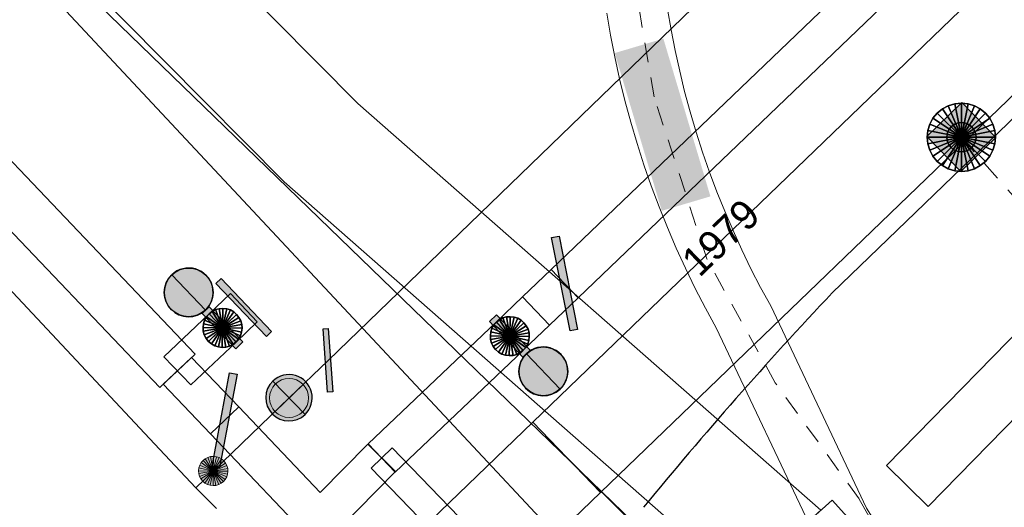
# Model space of a CAD drawing. Header units: metres. Extents: x 2695560 to 2696939, y 1260491 to 1262050.
# Tile 523 of 656: x 2695901.79 to 2695911.87, y 1261181.61 to 1261186.61. Entities that reach past the tile are written whole.
import ezdxf

# ---------------------------------------------------------------- set-up
doc = ezdxf.new("R2010")
doc.units = ezdxf.units.M
doc.linetypes.add('AUSGEZOGEN', pattern=[0])
doc.linetypes.add('VERDECKT2_S2', pattern=[0.36, 0.2, -0.16])
for name, color, linetype in [('XR$1$AV_Linien (BB)', 7, 'AUSGEZOGEN'), ('XR$1$AW_LK_Einlaufschacht alt', 24, 'AUSGEZOGEN'), ('XR$1$GA_LK_Absperrarmatur', 32, 'AUSGEZOGEN'), ('XR$1$GA_LK_Rohrleitungsteil', 32, 'AUSGEZOGEN'), ('XR$1$PFAW', 255, 'AUSGEZOGEN'), ('XR$1$PFGA', 255, 'AUSGEZOGEN'), ('XR$1$PFWA', 255, 'AUSGEZOGEN'), ('XR$1$WA_LK_Absperrarmatur', 171, 'AUSGEZOGEN'), ('XR$1$WA_LK_Rohrleitungsteil', 171, 'AUSGEZOGEN')]:
    doc.layers.add(name, color=color, linetype=linetype)
for name, color, linetype, lineweight in [('XR$2$ABW-Linie-M-ungenau-tot', 6, 'AUSGEZOGEN', 18), ('XR$2$ABW-Linie-R-ungenau', 4, 'VERDECKT2_S2', 18), ('XR$2$ABW-Punkt', 6, 'AUSGEZOGEN', 18), ('XR$2$ELE-Flaeche-oberirdisch', 1, 'AUSGEZOGEN', 18), ('XR$2$ELE-Linie-ungenau', 1, 'VERDECKT2_S2', 18), ('XR$2$GAS-LinieFlaeche-genau', 12, 'AUSGEZOGEN', 18), ('XR$2$GAS-Punkt', 12, 'AUSGEZOGEN', 18), ('XR$2$KOM-Linie-U-genau', 91, 'AUSGEZOGEN', 18), ('XR$2$KOM-LinieFlaeche-U-genau', 91, 'AUSGEZOGEN', 18), ('XR$2$WAS-Linie-genau', 5, 'AUSGEZOGEN', 18), ('XR$2$WAS-Punkt', 5, 'AUSGEZOGEN', 18), ('XR$2$WEI-Text', 59, 'AUSGEZOGEN', 18)]:
    doc.layers.add(name, color=color, linetype=linetype, lineweight=lineweight)
doc.styles.add('TXT', font='txt')

# ---------------------------------------------------------------- blocks, each defined once
blk = doc.blocks.new('COMPLEXOBJECT_662')
at = {"layer": 'XR$1$AV_Linien (BB)', "color": 7, "linetype": 'AUSGEZOGEN', "transparency": 33554687}
blk.add_line((5909.134, 11183.999), (5918.398, 11192.948), dxfattribs=at)
blk.add_arc((5940.564, 11154.427), 43.155, 136.7449, 140.629, dxfattribs=at)
blk = doc.blocks.new('BAW2089')
at = {"layer": 'XR$1$PFAW', "transparency": 33554687}
blk.add_hatch(color=7, dxfattribs=at).paths.add_polyline_path([(-0.5, 0.5), (-0.5, -0.5), (0.5, -0.5), (0.5, 0.5)])
at = {"transparency": 33554687}
blk.add_lwpolyline([(-0.5, 0.5), (0.5, 0.5), (0.5, -0.5), (-0.5, -0.5), (-0.5, 0.5)], close=True, dxfattribs=at)
at = {"layer": 'XR$1$PFAW', "transparency": 33554687}
blk.add_lwpolyline([(-0.5, 0.5), (0.5, 0.5), (0.5, -0.5), (-0.5, -0.5), (-0.5, 0.5)], close=True, dxfattribs=at)
blk = doc.blocks.new('BWA2013')
at = {"true_color": 0x000000, "transparency": 33554687}
blk.add_hatch(color=18, dxfattribs=at).paths.add_polyline_path([(-0.291, -0.409), (0.352, 0.357), (0.291, 0.409), (-0.352, -0.357)])
at = {"transparency": 33554687}
blk.add_lwpolyline([(-0.291, -0.409), (-0.352, -0.357), (0.291, 0.409), (0.352, 0.357), (-0.291, -0.409)], close=True, dxfattribs=at)
blk = doc.blocks.new('BWA965')
at = {"layer": 'XR$1$PFWA', "transparency": 33554687}
blk.add_hatch(color=7, dxfattribs=at).paths.add_polyline_path([(0, 0.5), (-0.051, 0.497), (-0.101, 0.49), (-0.15, 0.477), (-0.197, 0.459), (-0.243, 0.437), (-0.286, 0.41), (-0.326, 0.379), (-0.362, 0.344), (-0.395, 0.306), (-0.424, 0.264), (-0.449, 0.22), (-0.469, 0.174), (-0.484, 0.125), (-0.494, 0.076), (-0.499, 0.025), (-0.499, -0.025), (-0.494, -0.076), (-0.484, -0.125), (-0.469, -0.174), (-0.449, -0.22), (-0.424, -0.264), (-0.395, -0.306), (-0.362, -0.344), (-0.326, -0.379), (-0.286, -0.41), (-0.243, -0.437), (-0.197, -0.459), (-0.15, -0.477), (-0.101, -0.49), (-0.051, -0.497), (0, -0.5), (0.051, -0.497), (0.101, -0.49), (0.15, -0.477), (0.197, -0.459), (0.243, -0.437), (0.286, -0.41), (0.326, -0.379), (0.362, -0.344), (0.395, -0.306), (0.424, -0.264), (0.449, -0.22), (0.469, -0.174), (0.484, -0.125), (0.494, -0.076), (0.499, -0.025), (0.499, 0.025), (0.494, 0.076), (0.484, 0.125), (0.469, 0.174), (0.449, 0.22), (0.424, 0.264), (0.395, 0.306), (0.362, 0.344), (0.326, 0.379), (0.286, 0.41), (0.243, 0.437), (0.197, 0.459), (0.15, 0.477), (0.101, 0.49), (0.051, 0.497)])
at = {"transparency": 33554687}
blk.add_line((0, 0.5), (0, -0.5), dxfattribs=at)
for start, end in [(90, 270), (270, 90)]:
    blk.add_arc((0, 0), 0.5, start, end, dxfattribs=at)
blk = doc.blocks.new('BGA2013')
at = {"transparency": 33554687}
blk.add_hatch(color=36, dxfattribs=at).paths.add_polyline_path([(-0.291, -0.409), (0.352, 0.357), (0.291, 0.409), (-0.352, -0.357)])
at = {"color": 32, "transparency": 33554687}
blk.add_lwpolyline([(-0.291, -0.409), (-0.352, -0.357), (0.291, 0.409), (0.352, 0.357), (-0.291, -0.409)], close=True, dxfattribs=at)
blk = doc.blocks.new('BGA14')
at = {"transparency": 33554687}
blk.add_hatch(color=36, dxfattribs=at).paths.add_polyline_path([(-0.05, -0.5), (0.05, -0.5), (0.05, 0.5), (-0.05, 0.5)])
at = {"color": 32, "transparency": 33554687}
blk.add_lwpolyline([(-0.05, -0.5), (0.05, -0.5), (0.05, 0.5), (-0.05, 0.5), (-0.05, -0.5)], close=True, dxfattribs=at)
blk = doc.blocks.new('BGA2010')
at = {"transparency": 33554687}
blk.add_hatch(color=36, dxfattribs=at).paths.add_polyline_path([(-0.1, -0.5), (0.1, -0.5), (0.1, 0.5), (-0.1, 0.5)])
at = {"layer": 'XR$1$PFGA', "transparency": 33554687}
blk.add_hatch(color=7, dxfattribs=at).paths.add_polyline_path([(0.5, -1), (0.49, -0.899), (0.459, -0.803), (0.41, -0.714), (0.344, -0.638), (0.264, -0.576), (0.174, -0.531), (0.076, -0.506), (-0.025, -0.501), (-0.125, -0.516), (-0.22, -0.551), (-0.306, -0.605), (-0.379, -0.674), (-0.437, -0.757), (-0.477, -0.85), (-0.497, -0.949), (-0.497, -1.051), (-0.477, -1.15), (-0.437, -1.243), (-0.379, -1.326), (-0.306, -1.395), (-0.22, -1.449), (-0.125, -1.484), (-0.025, -1.499), (0.076, -1.494), (0.174, -1.469), (0.264, -1.424), (0.344, -1.362), (0.41, -1.286), (0.459, -1.197), (0.49, -1.101)])
at = {"color": 32, "transparency": 33554687}
blk.add_line((0, -0.5), (0, -1.5), dxfattribs=at)
blk.add_lwpolyline([(-0.1, -0.5), (0.1, -0.5), (0.1, 0.5), (-0.1, 0.5), (-0.1, -0.5)], close=True, dxfattribs=at)
for start, end in [(90, 270), (270, 90)]:
    blk.add_arc((0, -1), 0.5, start, end, dxfattribs=at)
at = {"layer": 'XR$1$PFGA', "transparency": 33554687}
blk.add_circle((0, -1), 0.5, dxfattribs=at)
blk = doc.blocks.new('GAS-ABSPERRORGAN')
at = {"layer": 'XR$2$GAS-Punkt', "linetype": 'AUSGEZOGEN', "lineweight": 25, "transparency": 33554687}
blk.add_line((0, 200, 2500), (0, -200, 2500), dxfattribs=at)
for points in [[(-166, 111, 2500), (0, 0, 2500), (-185, 77, 2500)], [(-166, 111), (0, 0), (-185, 77)], [(-166, 111, 2500), (-166, 111), (-185, 77), (-185, 77, 2500)], [(-141, 141, 2500), (0, 0, 2500), (-166, 111, 2500)], [(-141, 141), (0, 0), (-166, 111)], [(-141, 141, 2500), (-141, 141), (-166, 111), (-166, 111, 2500)], [(-111, 166, 2500), (0, 0, 2500), (-141, 141, 2500)], [(-111, 166), (0, 0), (-141, 141)], [(-111, 166, 2500), (-111, 166), (-141, 141), (-141, 141, 2500)], [(-77, 185, 2500), (0, 0, 2500), (-111, 166, 2500)], [(-77, 185), (0, 0), (-111, 166)], [(-77, 185, 2500), (-77, 185), (-111, 166), (-111, 166, 2500)], [(-39, 196, 2500), (0, 0, 2500), (-77, 185, 2500)], [(-39, 196), (0, 0), (-77, 185)], [(-39, 196, 2500), (-39, 196), (-77, 185), (-77, 185, 2500)], [(0, 200, 2500), (0, 0, 2500), (-39, 196, 2500)], [(0, 200), (0, 0), (-39, 196)], [(0, 200, 2500), (0, 200), (-39, 196), (-39, 196, 2500)], [(39, 196, 2500), (0, 0, 2500), (0, 200, 2500)], [(39, 196), (0, 0), (0, 200)], [(39, 196, 2500), (39, 196), (0, 200), (0, 200, 2500)], [(77, 185, 2500), (0, 0, 2500), (39, 196, 2500)], [(77, 185), (0, 0), (39, 196)], [(111, 166, 2500), (0, 0, 2500), (77, 185, 2500)], [(111, 166), (0, 0), (77, 185)], [(141, 141, 2500), (0, 0, 2500), (111, 166, 2500)], [(141, 141), (0, 0), (111, 166)], [(166, 111, 2500), (0, 0, 2500), (141, 141, 2500)], [(166, 111), (0, 0), (141, 141)], [(185, 77, 2500), (0, 0, 2500), (166, 111, 2500)], [(185, 77), (0, 0), (166, 111)], [(77, 185, 2500), (77, 185), (39, 196), (39, 196, 2500)], [(111, 166, 2500), (111, 166), (77, 185), (77, 185, 2500)], [(141, 141, 2500), (141, 141), (111, 166), (111, 166, 2500)], [(166, 111, 2500), (166, 111), (141, 141), (141, 141, 2500)], [(185, 77, 2500), (185, 77), (166, 111), (166, 111, 2500)], [(-196, 39, 2500), (0, 0, 2500), (-200, 0, 2500)], [(-196, 39), (0, 0), (-200, 0)], [(-196, 39, 2500), (-196, 39), (-200, 0), (-200, 0, 2500)], [(-200, 0, 2500), (0, 0, 2500), (-196, -39, 2500)], [(-200, 0), (0, 0), (-196, -39)], [(-185, 77, 2500), (0, 0, 2500), (-196, 39, 2500)], [(-185, 77), (0, 0), (-196, 39)], [(-185, 77, 2500), (-185, 77), (-196, 39), (-196, 39, 2500)], [(-196, -39, 2500), (0, 0, 2500), (-185, -77, 2500)], [(-196, -39), (0, 0), (-185, -77)], [(-185, -77, 2500), (0, 0, 2500), (-166, -111, 2500)], [(-185, -77), (0, 0), (-166, -111)], [(-166, -111, 2500), (0, 0, 2500), (-141, -141, 2500)], [(-166, -111), (0, 0), (-141, -141)], [(-141, -141, 2500), (0, 0, 2500), (-111, -166, 2500)], [(-141, -141), (0, 0), (-111, -166)], [(-111, -166, 2500), (0, 0, 2500), (-77, -185, 2500)], [(-111, -166), (0, 0), (-77, -185)], [(-77, -185, 2500), (0, 0, 2500), (-39, -196, 2500)], [(-77, -185), (0, 0), (-39, -196)], [(-39, -196, 2500), (0, 0, 2500), (0, -200, 2500)], [(-39, -196), (0, 0), (0, -200)], [(196, 39, 2500), (0, 0, 2500), (185, 77, 2500)], [(196, 39), (0, 0), (185, 77)], [(200, 0, 2500), (0, 0, 2500), (196, 39, 2500)], [(200, 0), (0, 0), (196, 39)], [(0, -200, 2500), (0, 0, 2500), (39, -196, 2500)], [(39, -196, 2500), (0, 0, 2500), (77, -185, 2500)], [(77, -185, 2500), (0, 0, 2500), (111, -166, 2500)], [(111, -166, 2500), (0, 0, 2500), (141, -141, 2500)], [(141, -141, 2500), (0, 0, 2500), (166, -111, 2500)], [(166, -111, 2500), (0, 0, 2500), (185, -77, 2500)], [(185, -77, 2500), (0, 0, 2500), (196, -39, 2500)], [(196, -39, 2500), (0, 0, 2500), (200, 0, 2500)], [(0, -200), (0, 0), (39, -196)], [(39, -196), (0, 0), (77, -185)], [(77, -185), (0, 0), (111, -166)], [(111, -166), (0, 0), (141, -141)], [(141, -141), (0, 0), (166, -111)], [(166, -111), (0, 0), (185, -77)], [(185, -77), (0, 0), (196, -39)], [(196, -39), (0, 0), (200, 0)], [(196, 39, 2500), (196, 39), (185, 77), (185, 77, 2500)], [(200, 0, 2500), (200, 0), (196, 39), (196, 39, 2500)], [(-200, 0, 2500), (-200, 0), (-196, -39), (-196, -39, 2500)], [(-196, -39, 2500), (-196, -39), (-185, -77), (-185, -77, 2500)], [(-185, -77, 2500), (-185, -77), (-166, -111), (-166, -111, 2500)], [(166, -111, 2500), (166, -111), (185, -77), (185, -77, 2500)], [(185, -77, 2500), (185, -77), (196, -39), (196, -39, 2500)], [(196, -39, 2500), (196, -39), (200, 0), (200, 0, 2500)], [(-166, -111, 2500), (-166, -111), (-141, -141), (-141, -141, 2500)], [(-141, -141, 2500), (-141, -141), (-111, -166), (-111, -166, 2500)], [(-111, -166, 2500), (-111, -166), (-77, -185), (-77, -185, 2500)], [(-77, -185, 2500), (-77, -185), (-39, -196), (-39, -196, 2500)], [(-39, -196, 2500), (-39, -196), (0, -200), (0, -200, 2500)], [(0, -200, 2500), (0, -200), (39, -196), (39, -196, 2500)], [(39, -196, 2500), (39, -196), (77, -185), (77, -185, 2500)], [(77, -185, 2500), (77, -185), (111, -166), (111, -166, 2500)], [(111, -166, 2500), (111, -166), (141, -141), (141, -141, 2500)], [(141, -141, 2500), (141, -141), (166, -111), (166, -111, 2500)]]:
    blk.add_3dface(points, dxfattribs=at)
blk = doc.blocks.new('WAS-ABSPERRORGAN')
at = {"layer": 'XR$2$WAS-Punkt', "linetype": 'AUSGEZOGEN', "transparency": 33554687}
for p, q in [((0, 200, 2500), (0, -200, 2500)), ((0, 0), (0, 0))]:
    blk.add_line(p, q, dxfattribs=at)
blk.add_circle((0, 0, 502500), 200, dxfattribs=at)
blk = doc.blocks.new('WAS-BOGEN_VERTIKAL')
at = {"layer": 'XR$2$WAS-Punkt', "transparency": 33554687}
blk.add_hatch(color=5, dxfattribs=at).paths.add_polyline_path([(0, -150), (15, -149), (30, -147), (45, -143), (59, -138), (73, -131), (86, -123), (98, -114), (109, -103), (119, -92), (127, -79), (135, -66), (141, -52), (145, -38), (148, -23), (150, -8), (150, 8), (148, 23), (145, 38), (141, 52), (135, 66), (127, 79), (119, 92), (109, 103), (98, 114), (86, 123), (73, 131), (59, 138), (45, 143), (30, 147), (15, 149), (0, 150), (-15, 149), (-30, 147), (-45, 143), (-59, 138), (-73, 131), (-86, 123), (-98, 114), (-109, 103), (-119, 92), (-127, 79), (-135, 66), (-141, 52), (-145, 38), (-148, 23), (-150, 8), (-150, -8), (-148, -23), (-145, -38), (-141, -52), (-135, -66), (-127, -79), (-119, -92), (-109, -103), (-98, -114), (-86, -123), (-73, -131), (-59, -138), (-45, -143), (-30, -147), (-15, -149)])
at = {"layer": 'XR$2$WAS-Punkt', "lineweight": 13, "transparency": 33554687}
for points in [[(-106, 106, 2500), (0, 0, 2500), (-125, 83, 2500)], [(-106, 106), (0, 0), (-125, 83)], [(-106, 106, 2500), (-106, 106), (-125, 83), (-125, 83, 2500)], [(-83, 125, 2500), (0, 0, 2500), (-106, 106, 2500)], [(-83, 125), (0, 0), (-106, 106)], [(-83, 125, 2500), (-83, 125), (-106, 106), (-106, 106, 2500)], [(-57, 139, 2500), (0, 0, 2500), (-83, 125, 2500)], [(-57, 139), (0, 0), (-83, 125)], [(-57, 139, 2500), (-57, 139), (-83, 125), (-83, 125, 2500)], [(-29, 147, 2500), (0, 0, 2500), (-57, 139, 2500)], [(-29, 147), (0, 0), (-57, 139)], [(-29, 147, 2500), (-29, 147), (-57, 139), (-57, 139, 2500)], [(0, 150, 2500), (0, 0, 2500), (-29, 147, 2500)], [(0, 150), (0, 0), (-29, 147)], [(0, 150, 2500), (0, 150), (-29, 147), (-29, 147, 2500)], [(29, 147, 2500), (0, 0, 2500), (0, 150, 2500)], [(29, 147), (0, 0), (0, 150)], [(29, 147, 2500), (29, 147), (0, 150), (0, 150, 2500)], [(57, 139, 2500), (0, 0, 2500), (29, 147, 2500)], [(57, 139), (0, 0), (29, 147)], [(83, 125, 2500), (0, 0, 2500), (57, 139, 2500)], [(83, 125), (0, 0), (57, 139)], [(106, 106, 2500), (0, 0, 2500), (83, 125, 2500)], [(106, 106), (0, 0), (83, 125)], [(125, 83, 2500), (0, 0, 2500), (106, 106, 2500)], [(125, 83), (0, 0), (106, 106)], [(57, 139, 2500), (57, 139), (29, 147), (29, 147, 2500)], [(83, 125, 2500), (83, 125), (57, 139), (57, 139, 2500)], [(106, 106, 2500), (106, 106), (83, 125), (83, 125, 2500)], [(125, 83, 2500), (125, 83), (106, 106), (106, 106, 2500)], [(-147, 29, 2500), (0, 0, 2500), (-150, 0, 2500)], [(-147, 29), (0, 0), (-150, 0)], [(-147, 29, 2500), (-147, 29), (-150, 0), (-150, 0, 2500)], [(-150, 0, 2500), (0, 0, 2500), (-147, -29, 2500)], [(-150, 0), (0, 0), (-147, -29)], [(-139, 57, 2500), (0, 0, 2500), (-147, 29, 2500)], [(-139, 57), (0, 0), (-147, 29)], [(-139, 57, 2500), (-139, 57), (-147, 29), (-147, 29, 2500)], [(-147, -29, 2500), (0, 0, 2500), (-139, -57, 2500)], [(-147, -29), (0, 0), (-139, -57)], [(-125, 83, 2500), (0, 0, 2500), (-139, 57, 2500)], [(-125, 83), (0, 0), (-139, 57)], [(-125, 83, 2500), (-125, 83), (-139, 57), (-139, 57, 2500)], [(-139, -57, 2500), (0, 0, 2500), (-125, -83, 2500)], [(-139, -57), (0, 0), (-125, -83)], [(-125, -83, 2500), (0, 0, 2500), (-106, -106, 2500)], [(-125, -83), (0, 0), (-106, -106)], [(-106, -106, 2500), (0, 0, 2500), (-83, -125, 2500)], [(-106, -106), (0, 0), (-83, -125)], [(-83, -125, 2500), (0, 0, 2500), (-57, -139, 2500)], [(-83, -125), (0, 0), (-57, -139)], [(-57, -139, 2500), (0, 0, 2500), (-29, -147, 2500)], [(-57, -139), (0, 0), (-29, -147)], [(-29, -147, 2500), (0, 0, 2500), (0, -150, 2500)], [(-29, -147), (0, 0), (0, -150)], [(139, 57, 2500), (0, 0, 2500), (125, 83, 2500)], [(139, 57), (0, 0), (125, 83)], [(147, 29, 2500), (0, 0, 2500), (139, 57, 2500)], [(147, 29), (0, 0), (139, 57)], [(150, 0, 2500), (0, 0, 2500), (147, 29, 2500)], [(150, 0), (0, 0), (147, 29)], [(0, -150, 2500), (0, 0, 2500), (29, -147, 2500)], [(29, -147, 2500), (0, 0, 2500), (57, -139, 2500)], [(57, -139, 2500), (0, 0, 2500), (83, -125, 2500)], [(83, -125, 2500), (0, 0, 2500), (106, -106, 2500)], [(106, -106, 2500), (0, 0, 2500), (125, -83, 2500)], [(125, -83, 2500), (0, 0, 2500), (139, -57, 2500)], [(139, -57, 2500), (0, 0, 2500), (147, -29, 2500)], [(147, -29, 2500), (0, 0, 2500), (150, 0, 2500)], [(0, -150), (0, 0), (29, -147)], [(29, -147), (0, 0), (57, -139)], [(57, -139), (0, 0), (83, -125)], [(83, -125), (0, 0), (106, -106)], [(106, -106), (0, 0), (125, -83)], [(125, -83), (0, 0), (139, -57)], [(139, -57), (0, 0), (147, -29)], [(147, -29), (0, 0), (150, 0)], [(139, 57, 2500), (139, 57), (125, 83), (125, 83, 2500)], [(147, 29, 2500), (147, 29), (139, 57), (139, 57, 2500)], [(150, 0, 2500), (150, 0), (147, 29), (147, 29, 2500)], [(-150, 0, 2500), (-150, 0), (-147, -29), (-147, -29, 2500)], [(-147, -29, 2500), (-147, -29), (-139, -57), (-139, -57, 2500)], [(-139, -57, 2500), (-139, -57), (-125, -83), (-125, -83, 2500)], [(-125, -83, 2500), (-125, -83), (-106, -106), (-106, -106, 2500)], [(106, -106, 2500), (106, -106), (125, -83), (125, -83, 2500)], [(125, -83, 2500), (125, -83), (139, -57), (139, -57, 2500)], [(139, -57, 2500), (139, -57), (147, -29), (147, -29, 2500)], [(147, -29, 2500), (147, -29), (150, 0), (150, 0, 2500)], [(-106, -106, 2500), (-106, -106), (-83, -125), (-83, -125, 2500)], [(-83, -125, 2500), (-83, -125), (-57, -139), (-57, -139, 2500)], [(-57, -139, 2500), (-57, -139), (-29, -147), (-29, -147, 2500)], [(-29, -147, 2500), (-29, -147), (0, -150), (0, -150, 2500)], [(0, -150, 2500), (0, -150), (29, -147), (29, -147, 2500)], [(29, -147, 2500), (29, -147), (57, -139), (57, -139, 2500)], [(57, -139, 2500), (57, -139), (83, -125), (83, -125, 2500)], [(83, -125, 2500), (83, -125), (106, -106), (106, -106, 2500)]]:
    blk.add_3dface(points, dxfattribs=at)
blk = doc.blocks.new('ABW-EINLAUFSCHACHT_RUND')
at = {"layer": 'XR$2$ABW-Linie-M-ungenau-tot', "linetype": 'AUSGEZOGEN', "lineweight": 25, "transparency": 33554687}
for points in [[(-106, 106, 2500), (0, 0, 2500), (-125, 83, 2500)], [(-106, 106), (0, 0), (-125, 83)], [(-106, 106, 2500), (-106, 106), (-125, 83), (-125, 83, 2500)], [(-83, 125, 2500), (0, 0, 2500), (-106, 106, 2500)], [(-83, 125), (0, 0), (-106, 106)], [(-83, 125, 2500), (-83, 125), (-106, 106), (-106, 106, 2500)], [(-57, 139, 2500), (0, 0, 2500), (-83, 125, 2500)], [(-57, 139), (0, 0), (-83, 125)], [(-57, 139, 2500), (-57, 139), (-83, 125), (-83, 125, 2500)], [(-29, 147, 2500), (0, 0, 2500), (-57, 139, 2500)], [(-29, 147), (0, 0), (-57, 139)], [(-29, 147, 2500), (-29, 147), (-57, 139), (-57, 139, 2500)], [(0, 150, 2500), (0, 0, 2500), (-29, 147, 2500)], [(0, 150), (0, 0), (-29, 147)], [(0, 150, 2500), (0, 150), (-29, 147), (-29, 147, 2500)], [(29, 147, 2500), (0, 0, 2500), (0, 150, 2500)], [(29, 147), (0, 0), (0, 150)], [(29, 147, 2500), (29, 147), (0, 150), (0, 150, 2500)], [(57, 139, 2500), (0, 0, 2500), (29, 147, 2500)], [(57, 139), (0, 0), (29, 147)], [(83, 125, 2500), (0, 0, 2500), (57, 139, 2500)], [(83, 125), (0, 0), (57, 139)], [(106, 106, 2500), (0, 0, 2500), (83, 125, 2500)], [(106, 106), (0, 0), (83, 125)], [(125, 83, 2500), (0, 0, 2500), (106, 106, 2500)], [(125, 83), (0, 0), (106, 106)], [(57, 139, 2500), (57, 139), (29, 147), (29, 147, 2500)], [(83, 125, 2500), (83, 125), (57, 139), (57, 139, 2500)], [(106, 106, 2500), (106, 106), (83, 125), (83, 125, 2500)], [(125, 83, 2500), (125, 83), (106, 106), (106, 106, 2500)], [(-147, 29, 2500), (0, 0, 2500), (-150, 0, 2500)], [(-147, 29), (0, 0), (-150, 0)], [(-147, 29, 2500), (-147, 29), (-150, 0), (-150, 0, 2500)], [(-150, 0, 2500), (0, 0, 2500), (-147, -29, 2500)], [(-150, 0), (0, 0), (-147, -29)], [(-150, 0, 2500), (-150, 0), (-147, -29), (-147, -29, 2500)], [(-139, 57, 2500), (0, 0, 2500), (-147, 29, 2500)], [(-139, 57), (0, 0), (-147, 29)], [(-139, 57, 2500), (-139, 57), (-147, 29), (-147, 29, 2500)], [(-147, -29, 2500), (0, 0, 2500), (-139, -57, 2500)], [(-147, -29), (0, 0), (-139, -57)], [(-125, 83, 2500), (0, 0, 2500), (-139, 57, 2500)], [(-125, 83), (0, 0), (-139, 57)], [(-125, 83, 2500), (-125, 83), (-139, 57), (-139, 57, 2500)], [(-139, -57, 2500), (0, 0, 2500), (-125, -83, 2500)], [(-139, -57), (0, 0), (-125, -83)], [(-125, -83, 2500), (0, 0, 2500), (-106, -106, 2500)], [(-125, -83), (0, 0), (-106, -106)], [(-106, -106, 2500), (0, 0, 2500), (-83, -125, 2500)], [(-106, -106), (0, 0), (-83, -125)], [(-83, -125, 2500), (0, 0, 2500), (-57, -139, 2500)], [(-83, -125), (0, 0), (-57, -139)], [(-57, -139, 2500), (0, 0, 2500), (-29, -147, 2500)], [(-57, -139), (0, 0), (-29, -147)], [(-29, -147, 2500), (0, 0, 2500), (0, -150, 2500)], [(-29, -147), (0, 0), (0, -150)], [(139, 57, 2500), (0, 0, 2500), (125, 83, 2500)], [(139, 57), (0, 0), (125, 83)], [(147, 29, 2500), (0, 0, 2500), (139, 57, 2500)], [(147, 29), (0, 0), (139, 57)], [(150, 0, 2500), (0, 0, 2500), (147, 29, 2500)], [(150, 0), (0, 0), (147, 29)], [(0, -150, 2500), (0, 0, 2500), (29, -147, 2500)], [(29, -147, 2500), (0, 0, 2500), (57, -139, 2500)], [(57, -139, 2500), (0, 0, 2500), (83, -125, 2500)], [(83, -125, 2500), (0, 0, 2500), (106, -106, 2500)], [(106, -106, 2500), (0, 0, 2500), (125, -83, 2500)], [(125, -83, 2500), (0, 0, 2500), (139, -57, 2500)], [(139, -57, 2500), (0, 0, 2500), (147, -29, 2500)], [(147, -29, 2500), (0, 0, 2500), (150, 0, 2500)], [(0, -150), (0, 0), (29, -147)], [(29, -147), (0, 0), (57, -139)], [(57, -139), (0, 0), (83, -125)], [(83, -125), (0, 0), (106, -106)], [(106, -106), (0, 0), (125, -83)], [(125, -83), (0, 0), (139, -57)], [(139, -57), (0, 0), (147, -29)], [(147, -29), (0, 0), (150, 0)], [(139, 57, 2500), (139, 57), (125, 83), (125, 83, 2500)], [(147, 29, 2500), (147, 29), (139, 57), (139, 57, 2500)], [(150, 0, 2500), (150, 0), (147, 29), (147, 29, 2500)], [(147, -29, 2500), (147, -29), (150, 0), (150, 0, 2500)], [(-147, -29, 2500), (-147, -29), (-139, -57), (-139, -57, 2500)], [(-139, -57, 2500), (-139, -57), (-125, -83), (-125, -83, 2500)], [(-125, -83, 2500), (-125, -83), (-106, -106), (-106, -106, 2500)], [(106, -106, 2500), (106, -106), (125, -83), (125, -83, 2500)], [(125, -83, 2500), (125, -83), (139, -57), (139, -57, 2500)], [(139, -57, 2500), (139, -57), (147, -29), (147, -29, 2500)], [(-106, -106, 2500), (-106, -106), (-83, -125), (-83, -125, 2500)], [(-83, -125, 2500), (-83, -125), (-57, -139), (-57, -139, 2500)], [(-57, -139, 2500), (-57, -139), (-29, -147), (-29, -147, 2500)], [(-29, -147, 2500), (-29, -147), (0, -150), (0, -150, 2500)], [(0, -150, 2500), (0, -150), (29, -147), (29, -147, 2500)], [(29, -147, 2500), (29, -147), (57, -139), (57, -139, 2500)], [(57, -139, 2500), (57, -139), (83, -125), (83, -125, 2500)], [(83, -125, 2500), (83, -125), (106, -106), (106, -106, 2500)]]:
    blk.add_3dface(points, dxfattribs=at)
blk = doc.blocks.new('ABW-DECKEL')
at = {"layer": 'XR$2$ABW-Punkt', "linetype": 'AUSGEZOGEN', "lineweight": 25, "transparency": 33554687}
for points in [[(-134, 323, 2500), (0, 0, 2500), (-194, 291, 2500)], [(-134, 323), (0, 0), (-194, 291)], [(-134, 323, 2500), (-134, 323), (-194, 291), (-194, 291, 2500)], [(-68, 343, 2500), (0, 0, 2500), (-134, 323, 2500)], [(-68, 343), (0, 0), (-134, 323)], [(-68, 343, 2500), (-68, 343), (-134, 323), (-134, 323, 2500)], [(0, 350, 2500), (0, 0, 2500), (-68, 343, 2500)], [(0, 350), (0, 0), (-68, 343)], [(0, 350, 2500), (0, 350), (-68, 343), (-68, 343, 2500)], [(68, 343, 2500), (0, 0, 2500), (0, 350, 2500)], [(68, 343), (0, 0), (0, 350)], [(68, 343, 2500), (68, 343), (0, 350), (0, 350, 2500)], [(134, 323, 2500), (0, 0, 2500), (68, 343, 2500)], [(134, 323), (0, 0), (68, 343)], [(194, 291, 2500), (0, 0, 2500), (134, 323, 2500)], [(194, 291), (0, 0), (134, 323)], [(134, 323, 2500), (134, 323), (68, 343), (68, 343, 2500)], [(194, 291, 2500), (194, 291), (134, 323), (134, 323, 2500)], [(-247, 247, 2500), (0, 0, 2500), (-291, 194, 2500)], [(-247, 247), (0, 0), (-291, 194)], [(-247, 247, 2500), (-247, 247), (-291, 194), (-291, 194, 2500)], [(-194, 291, 2500), (0, 0, 2500), (-247, 247, 2500)], [(-194, 291), (0, 0), (-247, 247)], [(-194, 291, 2500), (-194, 291), (-247, 247), (-247, 247, 2500)], [(247, 247, 2500), (0, 0, 2500), (194, 291, 2500)], [(247, 247), (0, 0), (194, 291)], [(291, 194, 2500), (0, 0, 2500), (247, 247, 2500)], [(291, 194), (0, 0), (247, 247)], [(247, 247, 2500), (247, 247), (194, 291), (194, 291, 2500)], [(291, 194, 2500), (291, 194), (247, 247), (247, 247, 2500)], [(-323, 134, 2500), (0, 0, 2500), (-343, 68, 2500)], [(-323, 134), (0, 0), (-343, 68)], [(-323, 134, 2500), (-323, 134), (-343, 68), (-343, 68, 2500)], [(-291, 194, 2500), (0, 0, 2500), (-323, 134, 2500)], [(-291, 194), (0, 0), (-323, 134)], [(-291, 194, 2500), (-291, 194), (-323, 134), (-323, 134, 2500)], [(323, 134, 2500), (0, 0, 2500), (291, 194, 2500)], [(323, 134), (0, 0), (291, 194)], [(343, 68, 2500), (0, 0, 2500), (323, 134, 2500)], [(343, 68), (0, 0), (323, 134)], [(323, 134, 2500), (323, 134), (291, 194), (291, 194, 2500)], [(343, 68, 2500), (343, 68), (323, 134), (323, 134, 2500)], [(-343, 68, 2500), (0, 0, 2500), (-350, 0, 2500)], [(-343, 68), (0, 0), (-350, 0)], [(-343, 68, 2500), (-343, 68), (-350, 0), (-350, 0, 2500)], [(-350, 0, 2500), (0, 0, 2500), (-343, -68, 2500)], [(-350, 0), (0, 0), (-343, -68)], [(-343, -68, 2500), (0, 0, 2500), (-323, -134, 2500)], [(-343, -68), (0, 0), (-323, -134)], [(-323, -134, 2500), (0, 0, 2500), (-291, -194, 2500)], [(-323, -134), (0, 0), (-291, -194)], [(-291, -194, 2500), (0, 0, 2500), (-247, -247, 2500)], [(-291, -194), (0, 0), (-247, -247)], [(-247, -247, 2500), (0, 0, 2500), (-194, -291, 2500)], [(-247, -247), (0, 0), (-194, -291)], [(-194, -291, 2500), (0, 0, 2500), (-134, -323, 2500)], [(-194, -291), (0, 0), (-134, -323)], [(-134, -323, 2500), (0, 0, 2500), (-68, -343, 2500)], [(-134, -323), (0, 0), (-68, -343)], [(-68, -343, 2500), (0, 0, 2500), (0, -350, 2500)], [(-68, -343), (0, 0), (0, -350)], [(350, 0, 2500), (0, 0, 2500), (343, 68, 2500)], [(350, 0), (0, 0), (343, 68)], [(0, -350, 2500), (0, 0, 2500), (68, -343, 2500)], [(68, -343, 2500), (0, 0, 2500), (134, -323, 2500)], [(134, -323, 2500), (0, 0, 2500), (194, -291, 2500)], [(194, -291, 2500), (0, 0, 2500), (247, -247, 2500)], [(247, -247, 2500), (0, 0, 2500), (291, -194, 2500)], [(291, -194, 2500), (0, 0, 2500), (323, -134, 2500)], [(323, -134, 2500), (0, 0, 2500), (343, -68, 2500)], [(343, -68, 2500), (0, 0, 2500), (350, 0, 2500)], [(0, -350), (0, 0), (68, -343)], [(68, -343), (0, 0), (134, -323)], [(134, -323), (0, 0), (194, -291)], [(194, -291), (0, 0), (247, -247)], [(247, -247), (0, 0), (291, -194)], [(291, -194), (0, 0), (323, -134)], [(323, -134), (0, 0), (343, -68)], [(343, -68), (0, 0), (350, 0)], [(350, 0, 2500), (350, 0), (343, 68), (343, 68, 2500)], [(-350, 0, 2500), (-350, 0), (-343, -68), (-343, -68, 2500)], [(-343, -68, 2500), (-343, -68), (-323, -134), (-323, -134, 2500)], [(323, -134, 2500), (323, -134), (343, -68), (343, -68, 2500)], [(343, -68, 2500), (343, -68), (350, 0), (350, 0, 2500)], [(-323, -134, 2500), (-323, -134), (-291, -194), (-291, -194, 2500)], [(-291, -194, 2500), (-291, -194), (-247, -247), (-247, -247, 2500)], [(247, -247, 2500), (247, -247), (291, -194), (291, -194, 2500)], [(291, -194, 2500), (291, -194), (323, -134), (323, -134, 2500)], [(-247, -247, 2500), (-247, -247), (-194, -291), (-194, -291, 2500)], [(-194, -291, 2500), (-194, -291), (-134, -323), (-134, -323, 2500)], [(134, -323, 2500), (134, -323), (194, -291), (194, -291, 2500)], [(194, -291, 2500), (194, -291), (247, -247), (247, -247, 2500)], [(-134, -323, 2500), (-134, -323), (-68, -343), (-68, -343, 2500)], [(-68, -343, 2500), (-68, -343), (0, -350), (0, -350, 2500)], [(0, -350, 2500), (0, -350), (68, -343), (68, -343, 2500)], [(68, -343, 2500), (68, -343), (134, -323), (134, -323, 2500)]]:
    blk.add_3dface(points, dxfattribs=at)

msp = doc.modelspace()

# ---------------------------------------------------------------- hatches: boundary and pattern name
at = {"transparency": 33554687}
msp.add_hatch(color=7, dxfattribs=at).paths.add_polyline_path([(2695908.376, 1261186.413), (2695907.878, 1261186.265), (2695908.36, 1261184.649), (2695908.858, 1261184.797)])

# ---------------------------------------------------------------- linework, layer by layer
at = {"layer": 'XR$2$ABW-Linie-R-ungenau', "linetype": 'VERDECKT2_S2', "transparency": 33554687}
msp.add_line((2695911.427, 1261185.403), (2695913.554, 1261182.993), dxfattribs=at)
at = {"layer": 'XR$2$ELE-Flaeche-oberirdisch', "transparency": 33554687}
for points in [[(2695909.989, 1261181.582), (2695905.249, 1261185.747), (2695896.734, 1261194.337), (2695895.573, 1261195.508), (2695894.792, 1261194.733), (2695895.913, 1261193.602), (2695904.494, 1261184.946), (2695909.165, 1261180.84), (2695909.989, 1261181.582)], [(2695911.088, 1261181.621), (2695912.798, 1261183.37), (2695912.369, 1261183.79), (2695910.659, 1261182.04), (2695911.088, 1261181.621)], [(2695909.063, 1261180.749), (2695909.396, 1261180.38), (2695909.344, 1261179.391), (2695910.016, 1261178.646), (2695911.004, 1261178.594), (2695912.644, 1261176.774), (2695913.684, 1261177.711), (2695912.883, 1261178.6), (2695912.935, 1261179.588), (2695912.133, 1261180.479), (2695911.144, 1261180.531), (2695910.104, 1261181.686), (2695909.063, 1261180.749)]]:
    msp.add_lwpolyline(points, close=True, dxfattribs=at)
for points in [[(2695914.058, 1261175.859), (2695910.455, 1261181.604), (2695909.476, 1261183.675), (2695909.372, 1261183.864), (2695909.273, 1261184.056), (2695909.179, 1261184.25), (2695909.089, 1261184.446), (2695909.004, 1261184.644), (2695908.923, 1261184.844), (2695908.848, 1261185.046), (2695908.777, 1261185.25), (2695908.711, 1261185.456), (2695908.65, 1261185.662), (2695908.594, 1261185.871), (2695908.543, 1261186.08), (2695908.496, 1261186.291), (2695908.455, 1261186.503), (2695908.419, 1261186.716)], [(2695907.797, 1261186.675), (2695907.835, 1261186.449), (2695907.879, 1261186.225), (2695907.928, 1261186.001), (2695907.983, 1261185.779), (2695908.042, 1261185.558), (2695908.107, 1261185.339), (2695908.177, 1261185.121), (2695908.252, 1261184.905), (2695908.332, 1261184.691), (2695908.418, 1261184.479), (2695908.508, 1261184.268), (2695908.603, 1261184.061), (2695908.703, 1261183.855), (2695908.808, 1261183.652), (2695908.918, 1261183.451), (2695909.929, 1261181.314), (2695913.654, 1261175.458)]]:
    msp.add_lwpolyline(points, dxfattribs=at)
at = {"layer": 'XR$2$ELE-Linie-ungenau', "linetype": 'VERDECKT2_S2', "transparency": 33554687}
msp.add_lwpolyline([(2696030.717, 1261060.528), (2695916.23, 1261173.248), (2695914.65, 1261174.998), (2695913.151, 1261176.828), (2695910.381, 1261181.698), (2695909.521, 1261182.888), (2695908.821, 1261184.158), (2695908.281, 1261185.818), (2695907.991, 1261187.528), (2695907.991, 1261189.028), (2695908.301, 1261190.738), (2695908.851, 1261192.348), (2695909.521, 1261193.618), (2695910.381, 1261194.698), (2695911.441, 1261195.868), (2695916.234, 1261200.521)], dxfattribs=at)
at = {"layer": 'XR$2$GAS-LinieFlaeche-genau', "linetype": 'AUSGEZOGEN', "transparency": 33554687}
for points in [[(2695924.407, 1261200.521), (2695916.451, 1261192.892), (2695907.228, 1261184.047), (2695907.504, 1261183.759), (2695916.727, 1261192.604), (2695924.983, 1261200.521), (2695924.407, 1261200.521)], [(2695903.22, 1261182.838), (2695899.554, 1261186.69), (2695893.703, 1261192.837), (2695894.065, 1261193.181), (2695899.916, 1261187.034), (2695903.582, 1261183.182), (2695903.22, 1261182.838)], [(2695906.935, 1261183.768), (2695907.228, 1261184.048), (2695907.504, 1261183.758), (2695907.211, 1261183.478), (2695906.935, 1261183.768)], [(2695903.725, 1261183.595), (2695903.943, 1261183.802), (2695904.219, 1261183.512), (2695904.001, 1261183.305), (2695903.725, 1261183.595)], [(2695906.666, 1261183.509), (2695906.935, 1261183.767), (2695907.211, 1261183.479), (2695906.942, 1261183.221), (2695906.666, 1261183.509)], [(2695903.263, 1261183.155), (2695903.725, 1261183.595), (2695904.001, 1261183.305), (2695903.539, 1261182.865), (2695903.263, 1261183.155)], [(2695905.353, 1261182.263), (2695906.666, 1261183.51), (2695906.942, 1261183.22), (2695905.629, 1261181.973), (2695905.353, 1261182.263)], [(2695903.74, 1261182.364), (2695903.256, 1261182.872), (2695903.546, 1261183.148), (2695904.03, 1261182.64), (2695903.74, 1261182.364)], [(2695905.633, 1261181.978), (2695904.862, 1261181.195), (2695904.857, 1261181.191), (2695903.74, 1261182.364), (2695904.03, 1261182.64), (2695904.863, 1261181.765), (2695905.349, 1261182.258), (2695905.633, 1261181.978)], [(2695906.169, 1261181.2), (2695905.383, 1261182.014), (2695905.599, 1261182.222), (2695906.385, 1261181.408), (2695906.169, 1261181.2)]]:
    msp.add_lwpolyline(points, close=True, dxfattribs=at)
at = {"layer": 'XR$2$KOM-Linie-U-genau', "linetype": 'AUSGEZOGEN', "transparency": 33554687}
for points in [[(2695892.257, 1261197.401), (2695907.8, 1261180.768), (2695907.956, 1261180.678)], [(2695910.522, 1261148.775), (2695918.866, 1261156.698), (2695913.077, 1261162.553), (2695907.639, 1261168.688), (2695914.393, 1261175.33), (2695896.164, 1261192.992)], [(2695907.387, 1261182.124), (2695910.29, 1261179.234), (2695911.203, 1261178.716)]]:
    msp.add_lwpolyline(points, dxfattribs=at)
at = {"layer": 'XR$2$KOM-LinieFlaeche-U-genau', "linetype": 'AUSGEZOGEN', "transparency": 33554687}
for points in [[(2695907.734, 1261181.764), (2695927.193, 1261200.521), (2695925.752, 1261200.521), (2695907.04, 1261182.484), (2695907.734, 1261181.764)], [(2695907.734, 1261181.764), (2695903.657, 1261177.833), (2695903.435, 1261177.614), (2695902.731, 1261178.324), (2695902.957, 1261178.549), (2695907.04, 1261182.484), (2695907.734, 1261181.764)]]:
    msp.add_lwpolyline(points, close=True, dxfattribs=at)
at = {"layer": 'XR$2$WAS-Linie-genau', "linetype": 'AUSGEZOGEN', "transparency": 33554687}
for p, q in [((2695904.943, 1261183.117), (2695917.687, 1261195.444)), ((2695903.165, 1261182.263), (2695901.112, 1261184.458)), ((2695904.544, 1261182.732), (2695904.943, 1261183.117)), ((2695903.768, 1261181.984), (2695904.544, 1261182.732)), ((2695903.588, 1261181.81), (2695903.165, 1261182.263)), ((2695903.588, 1261181.81), (2695903.768, 1261181.984)), ((2695903.801, 1261181.599), (2695903.588, 1261181.81))]:
    msp.add_line(p, q, dxfattribs=at)

# ---------------------------------------------------------------- block references
at = {"layer": 'XR$1$AV_Linien (BB)', "color": 7, "linetype": 'AUSGEZOGEN', "lineweight": -3, "transparency": 33554687}
msp.add_blockref('COMPLEXOBJECT_662', (2690000.97, 1249999.81), dxfattribs=at)
at = {"layer": 'XR$1$AW_LK_Einlaufschacht alt', "color": 24, "linetype": 'AUSGEZOGEN', "lineweight": -3, "transparency": 33554687, "xscale": 0.5000000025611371, "yscale": 0.5000000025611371, "rotation": 44.10462273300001}
msp.add_blockref('BAW2089', (2695911.426, 1261185.405), dxfattribs=at)
at = {"layer": 'XR$1$GA_LK_Absperrarmatur', "color": 32, "linetype": 'AUSGEZOGEN', "lineweight": -3, "transparency": 33554687}
for p, xscale, yscale, rotation in [((2695903.862, 1261183.452), 0.4999999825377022, 0.4999999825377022, 223.7381999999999), ((2695906.803, 1261183.367), 0.4999999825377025, 0.4999999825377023, 43.50779999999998)]:
    msp.add_blockref('BGA2010', p, dxfattribs=dict(at, xscale=xscale, yscale=yscale, rotation=rotation))
at = {"layer": 'XR$1$GA_LK_Rohrleitungsteil', "color": 32, "linetype": 'AUSGEZOGEN', "lineweight": -3, "transparency": 33554687}
for name, p, xscale, yscale, rotation in [('BGA2013', (2695907.365, 1261183.905), 0.9749999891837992, 0.9749999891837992, 231.2288999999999), ('BGA14', (2695904.08, 1261183.659), 0.7499999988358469, 0.7499999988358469, 43.58429999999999), ('BGA2013', (2695903.884, 1261182.504), 0.9749999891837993, 0.9749999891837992, 209.4920999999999)]:
    msp.add_blockref(name, p, dxfattribs=dict(at, xscale=xscale, yscale=yscale, rotation=rotation))
at = {"layer": 'XR$1$WA_LK_Absperrarmatur', "color": 171, "linetype": 'AUSGEZOGEN', "lineweight": -3, "transparency": 33554687, "xscale": 0.4755282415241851, "yscale": 0.4755282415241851, "rotation": 43.96698}
msp.add_blockref('BWA965', (2695904.543, 1261182.734), dxfattribs=at)
at = {"layer": 'XR$1$WA_LK_Rohrleitungsteil', "color": 171, "linetype": 'AUSGEZOGEN', "lineweight": -3, "transparency": 33554687, "xscale": 0.6499999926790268, "yscale": 0.6499999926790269, "rotation": 44.009325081}
msp.add_blockref('BWA2013', (2695904.942, 1261183.119), dxfattribs=at)
at = {"layer": 'XR$2$ABW-Punkt', "color": 6, "linetype": 'AUSGEZOGEN', "lineweight": 18, "transparency": 33554687, "xscale": 0.001, "yscale": 0.001, "zscale": 0.001, "rotation": 360}
for name in ['ABW-DECKEL', 'ABW-EINLAUFSCHACHT_RUND']:
    msp.add_blockref(name, (2695911.427, 1261185.403), dxfattribs=at)
at = {"layer": 'XR$2$GAS-Punkt', "color": 12, "linetype": 'AUSGEZOGEN', "lineweight": 18, "transparency": 33554687, "zscale": 0.001}
for p, xscale, yscale, rotation in [((2695903.863, 1261183.45), 0.0009999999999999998, 0.0009999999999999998, 133.8), ((2695906.804, 1261183.365), 0.001, 0.001, 313.6)]:
    msp.add_blockref('GAS-ABSPERRORGAN', p, dxfattribs=dict(at, xscale=xscale, yscale=yscale, rotation=rotation))
at = {"layer": 'XR$2$WAS-Punkt', "color": 5, "linetype": 'AUSGEZOGEN', "lineweight": 18, "transparency": 33554687, "xscale": 0.001, "yscale": 0.001, "zscale": 0.001, "rotation": 313.9999999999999}
for name, p in [('WAS-ABSPERRORGAN', (2695904.544, 1261182.732)), ('WAS-BOGEN_VERTIKAL', (2695903.768, 1261181.984))]:
    msp.add_blockref(name, p, dxfattribs=at)

# ---------------------------------------------------------------- texts
at = {"layer": 'XR$2$WEI-Text', "transparency": 33554687, "insert": (2695908.748, 1261183.956), "char_height": 0.3, "width": 1.19762, "attachment_point": 7, "rotation": 43.9, "style": 'TXT'}
msp.add_mtext('\\W1.00;1979', dxfattribs=at)

doc.saveas('drawing.dxf')
